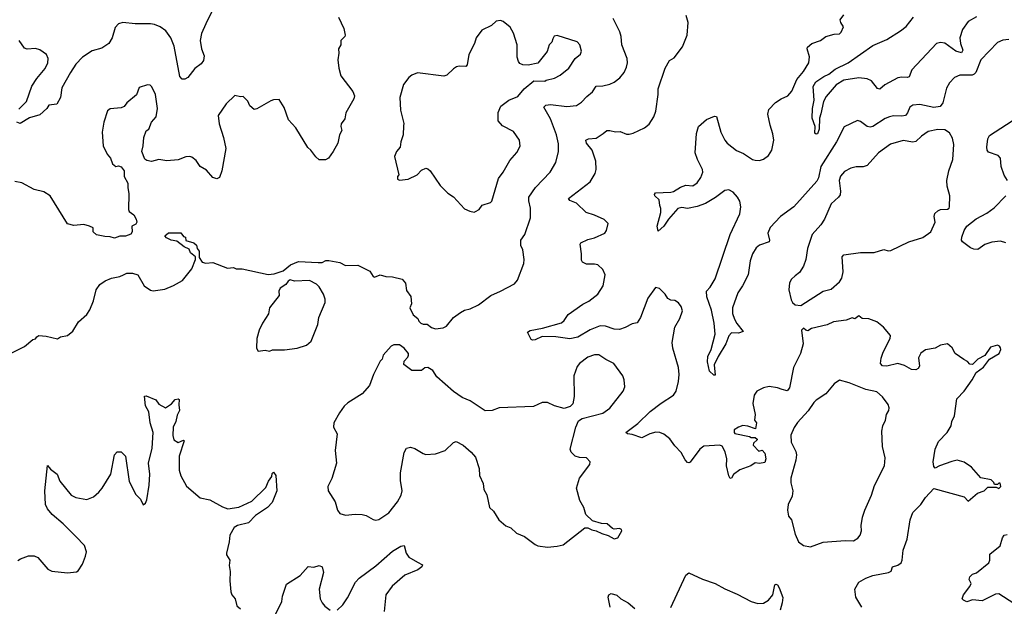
# Model space of a CAD drawing. Extents: x 1921360 to 2014538, y 768294 to 907744.
# Tile 359 of 412: x 1972381 to 1979495, y 872061 to 876296. Entities that reach past the tile are written whole.
import ezdxf

# ---------------------------------------------------------------- set-up
doc = ezdxf.new("R2010")
doc.units = 0

msp = doc.modelspace()

# ---------------------------------------------------------------- linework, layer by layer
at = {"layer": '0CON10XD'}
for points in [[(1973785, 876387.5), (1973724.6, 876265.4), (1973694.5, 876195), (1973685.6, 876145), (1973694.4, 876085), (1973714.3, 876035), (1973709.7, 876000.3), (1973692.4, 875977.6), (1973645, 875944.4), (1973595, 875878.8), (1973575, 875866.7), (1973555, 875866.7), (1973538, 875885), (1973496.2, 876105), (1973473.3, 876165), (1973435.7, 876215), (1973395, 876244.4), (1973355, 876262.1), (1973325, 876266.9), (1973215, 876265.3), (1973125, 876276.4), (1973093.6, 876266.4), (1973070.5, 876239.5), (1973048.9, 876165), (1973025, 876124.3), (1972975, 876091.1), (1972905, 876070), (1972835, 876025.7), (1972785.4, 875974.6), (1972746.9, 875915)], [(1972305, 873881.2), (1972414.2, 873935.8), (1972475, 873987.5), (1972495, 873992.5), (1972505, 874007.5), (1972520, 874015), (1972571.7, 874011.7), (1972655, 873992.5), (1972675, 874007.5), (1972725, 874016.7), (1972763.9, 874046.1), (1972806.7, 874115), (1972865, 874167.5), (1972888.3, 874201.7), (1972913.9, 874266.1), (1972934, 874345), (1972958.8, 874385), (1972998.3, 874411.7), (1973045, 874429.4), (1973105, 874442), (1973130, 874455), (1973153.9, 874466.1), (1973195, 874466.2), (1973233.6, 874453.6), (1973280, 874375), (1973325, 874344), (1973345, 874338.8), (1973428.8, 874351.2), (1973492.7, 874377.3), (1973555.9, 874414.1), (1973623.6, 874496.4), (1973650, 874565), (1973650, 874585), (1973615, 874612.5), (1973605, 874640), (1973570, 874655), (1973517, 874697), (1973475, 874703.3), (1973440.7, 874720.7), (1973430, 874735), (1973455, 874757.5), (1973545, 874757.5), (1973565, 874730), (1973577.5, 874725), (1973581.7, 874701.7), (1973640, 874685), (1973657, 874667), (1973662.5, 874645), (1973677.5, 874625), (1973678.3, 874578.3), (1973700, 874545), (1973725, 874537.5), (1973775, 874542.5), (1973881.7, 874501.7), (1973925, 874506.7), (1973945, 874497.5), (1973988.3, 874498.3), (1974175, 874456.2), (1974219.3, 874460.7), (1974285, 874482.5), (1974337.5, 874525), (1974395, 874550), (1974537, 874543), (1974565, 874542.5), (1974593.6, 874556.4), (1974615, 874556.7), (1974695, 874542.5), (1974735, 874522), (1974824.2, 874524.2), (1974910.5, 874480.5), (1974935, 874442.5), (1974945, 874437.5), (1974985, 874453.3), (1975025, 874441.2), (1975075, 874438.8), (1975145, 874422.5), (1975167.5, 874395), (1975175, 874340), (1975207.3, 874297.3), (1975212.5, 874245), (1975200, 874215), (1975224.2, 874164.2), (1975258.3, 874138.3), (1975265, 874120), (1975280, 874105), (1975297, 874097), (1975325, 874096.7), (1975355, 874073.3), (1975385, 874063.8), (1975439.3, 874070.7), (1975465, 874082.5), (1975515, 874146.7), (1975565, 874181.2), (1975595, 874198.8), (1975635, 874208.8), (1975695, 874238), (1975784.7, 874305.3), (1975854.2, 874335), (1975955, 874389.2), (1975976.9, 874415), (1976024.4, 874535), (1976026.7, 874565), (1976015.5, 874635.5), (1976002.5, 874665), (1976001.4, 874705), (1976031.2, 874745), (1976070.6, 874865), (1976070.9, 874935), (1976058.3, 874988.3), (1976058.9, 875015), (1976108.6, 875085), (1976213.3, 875195), (1976255.4, 875264.6), (1976274.4, 875345), (1976275, 875400), (1976259.6, 875465), (1976215, 875579.4), (1976167.1, 875665), (1976182.4, 875677.6), (1976215, 875683.2), (1976335, 875668.5), (1976405, 875677.1), (1976440.3, 875699.7), (1976477.8, 875742.2), (1976518.8, 875775), (1976546.7, 875815), (1976595, 875818.6), (1976645, 875831.4), (1976675.5, 875844.5), (1976716, 875875), (1976749.2, 875915), (1976765, 875952.5), (1976771.2, 875985), (1976768.8, 876015), (1976732.5, 876115), (1976727.5, 876175), (1976718.1, 876208.1), (1976668.1, 876305)], [(1974683.8, 876315), (1974721.7, 876231.7), (1974732.5, 876185), (1974730, 876175), (1974700, 876145), (1974700, 876115), (1974683.6, 876086.4), (1974686.7, 876055), (1974678.8, 876005), (1974685.8, 875945), (1974700.7, 875890.7), (1974787.3, 875777.3), (1974798.8, 875745), (1974793.8, 875725), (1974736.4, 875623.6), (1974729.5, 875580.5), (1974703.3, 875545), (1974700, 875525), (1974707.5, 875495), (1974691.2, 875465), (1974678.8, 875405), (1974646.1, 875343.9), (1974613, 875297), (1974590, 875285), (1974545, 875284), (1974521.2, 875305), (1974485, 875353.3), (1974462.7, 875372.7), (1974375.6, 875515.6), (1974322.4, 875572.4), (1974292, 875662), (1974255, 875720), (1974215, 875717.5), (1974195, 875710), (1974095, 875652.5), (1974075, 875647.5), (1974044.2, 875674.2), (1974028.3, 875708.3), (1973995, 875742.5), (1973975, 875740), (1973935, 875747.5), (1973872.7, 875687.3), (1973813.8, 875605), (1973822.5, 875545), (1973854, 875445), (1973870, 875365), (1973841.2, 875205), (1973823.9, 875156.1), (1973805, 875146.2), (1973775, 875156.2), (1973729.7, 875209.7), (1973685, 875236.2), (1973655, 875278.8), (1973625, 875303.3), (1973608.8, 875308.8), (1973580, 875305), (1973525.6, 875284.4)], [(1975665, 874906.7), (1975675, 874910), (1975700, 874925), (1975723, 874957), (1975782.5, 874975), (1975791.2, 874985), (1975840.3, 875149.7), (1975874, 875195), (1975921.2, 875278.8), (1975973.6, 875336.4), (1975996.1, 875383.9), (1975992.5, 875425), (1975949.3, 875489.3), (1975869.3, 875529.3), (1975837.5, 875565), (1975836.7, 875625), (1975857.7, 875672.3), (1975915, 875714), (1975979.1, 875740.9), (1976025, 875796), (1976095, 875853.3), (1976175, 875852.5), (1976185, 875860), (1976245, 875874), (1976285, 875894.2), (1976349.2, 875945), (1976393.3, 876015), (1976433.9, 876046.1), (1976438.8, 876068.8), (1976427.5, 876115), (1976407.5, 876135), (1976265, 876182.5), (1976243.6, 876176.4), (1976233.6, 876156.4), (1976226.1, 876133.9), (1976206.4, 876113.6), (1976191.2, 876065), (1976125, 875982.5), (1976055, 875966.7), (1976015, 875970), (1975995, 875980), (1975984.2, 875994.2), (1975976.2, 876025), (1975974.1, 876114.1), (1975948.8, 876198.8), (1975925, 876242.5), (1975875, 876283.3), (1975855, 876290), (1975822.5, 876285), (1975790, 876255), (1975720.7, 876219.3), (1975679.2, 876165), (1975666, 876125), (1975625.8, 876045), (1975615, 875970), (1975605, 875956.7), (1975555, 875960), (1975536.7, 875955), (1975515, 875942), (1975466.7, 875895), (1975445, 875888), (1975255, 875911.2), (1975215, 875896.2), (1975191.7, 875878.3), (1975155, 875827.5), (1975128.5, 875735), (1975132.2, 875642.2), (1975155.9, 875545.9), (1975155, 875530), (1975151.2, 875465), (1975133.8, 875415), (1975128.8, 875375), (1975104, 875345), (1975088.3, 875308.3), (1975120, 875175), (1975110, 875165), (1975110, 875145), (1975125, 875137.5), (1975186.4, 875143.6), (1975253.3, 875175), (1975285, 875210), (1975315, 875223.3), (1975329.5, 875219.5), (1975345.6, 875205.6), (1975418.8, 875098.8), (1975475, 875043.3), (1975515, 875016.7), (1975595, 874930), (1975633.9, 874913.9), (1975665, 874906.7)], [(1979115, 873105.6), (1979027.5, 873075), (1978995, 873057.5), (1978985, 873070), (1978980, 873105), (1978996, 873195), (1979020.3, 873249.7), (1979082, 873315), (1979111.2, 873365), (1979116.2, 873395), (1979135.8, 873435), (1979150.9, 873559.1), (1979203.8, 873615), (1979263.8, 873695), (1979290.5, 873749.5), (1979345, 873786.7), (1979387.5, 873845), (1979456.7, 873885), (1979468.8, 873915), (1979466.4, 873926.4), (1979459.3, 873939.3), (1979445, 873946.7), (1979395, 873931.2), (1979355, 873872.5), (1979303.8, 873845), (1979265, 873806.7), (1979245, 873810), (1979229.2, 873829.2), (1979201.7, 873841.7), (1979140, 873885), (1979117.9, 873927.9), (1979085, 873956.7), (1979035, 873946.7), (1978995, 873923.8), (1978925, 873912), (1978891.4, 873888.6), (1978876, 873855), (1978881.9, 873795), (1978872.2, 873777.8), (1978855, 873768.8), (1978825, 873769.7), (1978775, 873798.4), (1978725, 873814.7), (1978645, 873794.1), (1978615, 873797.3), (1978600.8, 873815), (1978605, 873852.5), (1978620, 873895), (1978671.2, 873995), (1978673.3, 874015), (1978621.2, 874075), (1978575, 874114), (1978515, 874136.7), (1978468.3, 874138.3), (1978445, 874157.5), (1978415, 874137.5), (1978395, 874142.5), (1978353, 874127), (1978260, 874115), (1978215.8, 874094.2), (1978103, 874067), (1978075, 874050), (1978060, 874055), (1978045, 874070), (1978030, 874055), (1978041.2, 873955), (1978023.2, 873886.8), (1977970.8, 873785), (1977942.4, 873637.6), (1977925, 873617.5), (1977890, 873625), (1977855, 873639.4), (1977795, 873648), (1977755, 873637.5), (1977707, 873613), (1977687.5, 873585), (1977678, 873525), (1977694.2, 873445), (1977691.2, 873405), (1977703.3, 873385), (1977698.3, 873341.7), (1977642.3, 873362.3), (1977605.4, 873365.4), (1977574, 873355), (1977543.3, 873335), (1977542.5, 873315), (1977548.3, 873308.3), (1977655, 873287.5), (1977665, 873280), (1977695, 873280), (1977708.3, 873268.3), (1977708.3, 873261.7), (1977681.7, 873238.3), (1977680, 873225), (1977721.7, 873181.7), (1977745, 873187.5), (1977765, 873166.2), (1977772.9, 873125), (1977765, 873098.8), (1977725, 873092), (1977695, 873097.5), (1977663.8, 873075), (1977583.2, 873046.8), (1977538, 873012), (1977525, 872986.7), (1977515, 872983.8), (1977505, 873002.5), (1977488.6, 873075), (1977490.8, 873125), (1977476.9, 873176.9), (1977456.1, 873216.1), (1977440, 873225), (1977325, 873216.2), (1977294.4, 873195.6), (1977225, 873102), (1977215, 873096.2), (1977205, 873098.8), (1977189.3, 873119.3), (1977161.2, 873171.2), (1977115, 873220), (1977079.4, 873269.4), (1977034.5, 873304.5), (1977005, 873315.7), (1976977, 873317), (1976933.3, 873305), (1976875, 873278.1), (1976805, 873302.5), (1976772.5, 873305), (1976760, 873315), (1976848.2, 873381.8), (1976935, 873467.8), (1977015, 873528.6), (1977105, 873586), (1977124.2, 873615), (1977141.9, 873685), (1977145.6, 873735), (1977140.6, 873785), (1977101.1, 873925), (1977095.8, 873965), (1977113.8, 874075), (1977151.7, 874138.3), (1977168.8, 874195), (1977161.2, 874225), (1977141.2, 874251.2), (1977115, 874268.8), (1977085, 874272), (1977063, 874283), (1977045, 874313.3), (1977002.5, 874355), (1976975, 874362.5), (1976920, 874285), (1976866, 874145), (1976842.3, 874107.7), (1976805, 874101.4), (1976755, 874073.6), (1976715, 874060.4), (1976675, 874062.3), (1976613.4, 874083.4), (1976575, 874084.6), (1976502.2, 874057.8), (1976412.5, 874005), (1976355, 873992.7), (1976255, 874005.4), (1976155, 874009.4), (1976105, 873984.3), (1976085, 873981.2), (1976076.2, 873986.2), (1976050, 874040), (1976068.6, 874051.4), (1976158.3, 874068.3), (1976295, 874108), (1976315.6, 874124.4), (1976343.5, 874166.5), (1976448.8, 874241.2), (1976493.8, 874265), (1976558, 874315), (1976596.7, 874375), (1976611.2, 874455), (1976595, 874492.5), (1976557.5, 874525), (1976535, 874531.2), (1976475, 874530), (1976446.7, 874545), (1976439.3, 874559.3), (1976440, 874605), (1976430, 874675), (1976435.9, 874684.1), (1976485, 874710), (1976535, 874722), (1976607.5, 874755), (1976621.2, 874775), (1976632.5, 874825), (1976603.9, 874853.9), (1976535, 874885.7), (1976473.4, 874903.4), (1976405, 874972.5), (1976355, 874991.2), (1976346.7, 875005), (1976502, 875125), (1976538.8, 875185), (1976546.2, 875215), (1976544.3, 875275), (1976516.7, 875355), (1976476, 875405), (1976471.2, 875425), (1976490, 875435), (1976545, 875441.4), (1976596.6, 875473.4), (1976622.5, 875495), (1976645, 875496), (1976686.1, 875486.1), (1976718.3, 875488.3), (1976765, 875470), (1976785, 875468.8), (1976813.9, 875476.1), (1976895, 875516), (1976929.4, 875540.6), (1976962.5, 875595), (1976978.1, 875635), (1976994.4, 875755), (1976993.4, 875796.6), (1977043.4, 875946.6), (1977075, 876000), (1977109.7, 876020.3), (1977170.5, 876099.5), (1977203.8, 876185), (1977210, 876275), (1977196, 876325)], [(1979528.3, 876151.7), (1979485, 876147.5), (1979445, 876131.2), (1979325, 876005.7), (1979288.9, 875915), (1979277.7, 875902.3), (1979263.5, 875896.5), (1979173.7, 875896.3), (1979135, 875879.2), (1979099.4, 875840.6), (1979077.8, 875802.2), (1979051.8, 875695), (1979030.5, 875669.5), (1978985, 875661.2), (1978885, 875683.8), (1978835, 875679.4), (1978812.9, 875665), (1978796.1, 875623.9), (1978780, 875605), (1978755, 875598.2), (1978695, 875601.2), (1978665, 875594.5), (1978635, 875582.7), (1978545, 875525.5), (1978525, 875520.5), (1978505, 875524.4), (1978455, 875561.2), (1978435, 875568.8), (1978338.3, 875521.7), (1978283.3, 875415), (1978169.6, 875235), (1978152.1, 875155), (1978140.1, 875129.9), (1977974, 874946), (1977877.1, 874875), (1977804.4, 874795), (1977785.6, 874755), (1977798.6, 874705), (1977795, 874691.2), (1977725, 874668.9), (1977701.1, 874648.9), (1977675.4, 874604.6), (1977658.2, 874555), (1977643.1, 874455), (1977602.9, 874375), (1977569.4, 874325), (1977531.9, 874215), (1977531.1, 874175), (1977544.4, 874135), (1977562, 874102), (1977607.5, 874045), (1977575, 874032.9), (1977525, 874036), (1977505, 874013.8), (1977483.1, 873955), (1977427.5, 873865), (1977398.8, 873805), (1977405, 873730), (1977395, 873730), (1977365, 873758.8), (1977350, 873825), (1977352.9, 873865), (1977376.2, 873915), (1977405.4, 874024.6), (1977397.6, 874105), (1977378.2, 874198.2), (1977344.7, 874294.7), (1977342.5, 874335), (1977369.4, 874365), (1977405.3, 874424.7), (1977513.8, 874745), (1977583.3, 874895), (1977591.9, 874945), (1977584.4, 874985), (1977567.8, 875015), (1977535, 875050), (1977505, 875067.3), (1977475, 875063.6), (1977408.3, 875011.7), (1977335, 874970), (1977275, 874947.9), (1977205, 874933.5), (1977165, 874941.1), (1977135, 874932.5), (1977067.5, 874855), (1977035, 874806.2), (1976995, 874770), (1976986.2, 874805), (1977014.3, 874905), (1977013.8, 874933.8), (1977006.2, 874955), (1977001.2, 874995), (1976970, 875025), (1976966.7, 875035), (1976974.3, 875045.7), (1977085, 875050), (1977105, 875056), (1977155, 875087.5), (1977195, 875101.2), (1977245, 875097.5), (1977275, 875118.8), (1977302.4, 875157.6), (1977315.5, 875194.5), (1977314.4, 875215), (1977277, 875287), (1977262, 875335), (1977270, 875475), (1977285.9, 875524.1), (1977344.2, 875575.8), (1977400.7, 875599.3), (1977415.9, 875595.9), (1977445.7, 875485), (1977475, 875426.2), (1977492.5, 875405), (1977560.6, 875350.6), (1977610.3, 875330.3), (1977675, 875286), (1977695, 875280.8), (1977725, 875280), (1977755, 875288.8), (1977790, 875315), (1977816, 875355), (1977830, 875425), (1977823, 875473), (1977804.3, 875535), (1977787.3, 875612.7), (1977793.2, 875646.8), (1977841.2, 875698.8), (1977882.5, 875725), (1977930, 875745), (1977960.9, 875779.1), (1977996.7, 875865), (1978045, 875921.9), (1978081.5, 875985), (1978087.6, 876027.6), (1978070, 876085), (1978072.8, 876097.2), (1978105, 876122.9), (1978166, 876145), (1978205, 876174), (1978265, 876192), (1978303.6, 876193.6), (1978316.2, 876205), (1978333.3, 876245), (1978313.3, 876275), (1978310, 876295), (1978335, 876330)], [(1978169.5, 875615), (1978160.5, 875585), (1978157.9, 875505), (1978145, 875472), (1978135, 875468.8), (1978126.1, 875476.1), (1978127.5, 875525), (1978105.6, 875585), (1978108.8, 875655), (1978122.2, 875715), (1978114.6, 875814.6), (1978132.9, 875847.1), (1978190.8, 875885), (1978228.3, 875901.7), (1978271.8, 875938.2), (1978366.3, 875983.7), (1978545, 876109.1), (1978645, 876151.8), (1978745.3, 876214.7), (1978785, 876247.5), (1978840, 876315)], [(1979295, 876316.7), (1979235, 876283.1), (1979192.5, 876225), (1979173.6, 876165), (1979178.5, 876125), (1979196, 876075), (1979185, 876057.5), (1979145, 876067.9), (1979065, 876125.7), (1979035, 876131.4), (1979005, 876123.1), (1978827.8, 875935), (1978806.7, 875883.3), (1978795, 875878.1), (1978755, 875882), (1978725, 875875.9), (1978631.9, 875825), (1978595, 875794.2), (1978579.1, 875799.1), (1978535.6, 875855), (1978505, 875868.4), (1978445, 875875.4), (1978335, 875858.8), (1978280, 875825), (1978208.9, 875741.1), (1978188.8, 875705), (1978169.5, 875615)], [(1972375, 875650), (1972428.8, 875705), (1972468, 875815), (1972505, 875871.2), (1972565, 875943.8), (1972584, 875985), (1972585.9, 876015.9), (1972575, 876043.3), (1972525, 876079.2), (1972495, 876088.1), (1972435, 876082.7), (1972415, 876089.4), (1972378, 876145)], [(1972746.9, 875915), (1972684, 875805), (1972676, 875735), (1972650, 875685), (1972591.7, 875678.3), (1972575.9, 875654.1), (1972525, 875608), (1972452.3, 875587.7), (1972385, 875546.2), (1972360, 875555)], [(1973525.6, 875284.4), (1973445, 875276), (1973385, 875287.5), (1973332.5, 875272.5), (1973298.3, 875278.3), (1973285, 875290), (1973264, 875345), (1973273.8, 875385), (1973278, 875445), (1973295, 875492.5), (1973314, 875506), (1973333.8, 875555), (1973365.9, 875594.1), (1973376, 875655), (1973362, 875755), (1973335, 875811.2), (1973322.7, 875822.7), (1973305, 875826.2), (1973245, 875806.7), (1973225.6, 875754.4), (1973154.1, 875695.9), (1973135, 875670), (1973115, 875660), (1973035, 875653.3), (1973015, 875637.5), (1972988.8, 875555), (1972977.5, 875485), (1972984.2, 875385), (1973013.8, 875325), (1973036, 875295), (1973051.2, 875255), (1973075, 875236.7), (1973095, 875240), (1973113.6, 875233.6), (1973136.7, 875205), (1973136.7, 875165), (1973162.5, 875115), (1973161.2, 875085), (1973169.5, 875039.5), (1973166.2, 874926.2), (1973172, 874912), (1973205, 874887.5), (1973223.3, 874855), (1973227.5, 874835), (1973219.3, 874820.7), (1973190, 874805), (1973192.5, 874765), (1973183, 874747), (1973145.9, 874734.1), (1973105, 874733.3), (1973065, 874718.8), (1973035, 874728.8), (1972995, 874730), (1972935, 874742.5), (1972911.2, 874765), (1972912.5, 874792.5), (1972885, 874806), (1972845, 874816.2), (1972771.2, 874811.2), (1972725, 874823.3), (1972601.2, 875025), (1972555, 875054), (1972485, 875070), (1972395, 875118.8), (1972345, 875128)], [(1978025, 874232.5), (1978185, 874336.7), (1978245, 874351.2), (1978305, 874403.3), (1978320.5, 874429.5), (1978330, 874475), (1978324.2, 874585), (1978335, 874598.8), (1978455.7, 874614.3), (1978555, 874614.2), (1978624.2, 874635.8), (1978655, 874628), (1978675, 874630), (1978805, 874692.5), (1978906.8, 874723.2), (1978965, 874763.8), (1978995.5, 874834.5), (1978988.5, 874875), (1978992.3, 874897.7), (1979013.8, 874916.2), (1979035, 874924.4), (1979085, 874928), (1979095.6, 874934.4), (1979099.2, 874945), (1979101.9, 875025), (1979082.5, 875095), (1979079.2, 875135), (1979094.2, 875205), (1979122.6, 875287.4), (1979130.9, 875395), (1979121.7, 875441.7), (1979099.6, 875479.6), (1979065, 875500), (1979015, 875503.6), (1978945, 875487.9), (1978897.1, 875455), (1978855, 875415.7), (1978835, 875412.5), (1978765, 875424), (1978672, 875398), (1978585, 875334.3), (1978505, 875244.3), (1978475, 875233.3), (1978425, 875233.1), (1978385, 875224.5), (1978340.4, 875199.6), (1978312.6, 875167.4), (1978300.7, 875135), (1978312.1, 875057.9), (1978307.9, 875032.1), (1978297.5, 875015), (1978244.5, 874965.5), (1978196.9, 874855), (1978170, 874815), (1978107.8, 874745), (1978073.6, 874643.6), (1978060, 874565), (1978043, 874517), (1978015, 874470), (1977984.3, 874445.7), (1977957.7, 874422.3), (1977944.1, 874395.9), (1977938.8, 874345), (1977953.9, 874273.9), (1977963.9, 874253.9), (1977985, 874237.5), (1978025, 874232.5)], [(1979517.1, 875135), (1979493.4, 875173.4), (1979472.5, 875235), (1979466.8, 875296.8), (1979450, 875315), (1979379.7, 875339.7), (1979370, 875355), (1979369.4, 875375), (1979375.6, 875435), (1979389.1, 875460.9), (1979552.5, 875565)], [(1979505, 874685.8), (1979467.8, 874697.8), (1979405, 874689.1), (1979355, 874673.5), (1979303.8, 874636.2), (1979275, 874638.9), (1979249.6, 874649.6), (1979192.4, 874692.4), (1979186, 874705), (1979187.1, 874725), (1979205.6, 874775), (1979224.3, 874805), (1979292, 874858), (1979369.9, 874900.1), (1979422.7, 874937.3), (1979506.9, 875025)], [(1974185, 873903.3), (1974207, 873913), (1974295, 873912.9), (1974385, 873924.2), (1974453.9, 873946.1), (1974485.8, 873974.2), (1974536, 874095), (1974542.9, 874145), (1974588.8, 874255), (1974588.3, 874278.3), (1974576.2, 874315), (1974545, 874367.5), (1974525, 874387.5), (1974473.6, 874413.6), (1974367.3, 874407.3), (1974335, 874416.7), (1974320.7, 874409.3), (1974302.5, 874385), (1974262, 874358), (1974253.3, 874335), (1974256.2, 874305), (1974186.2, 874215), (1974177.7, 874172.3), (1974134.1, 874105.9), (1974111.2, 874055), (1974093.8, 873995), (1974091.2, 873925), (1974103.6, 873903.6), (1974155, 873911.2), (1974185, 873903.3)], [(1976195, 872488.8), (1976265, 872494.3), (1976306.7, 872505), (1976465, 872627.5), (1976485, 872627.5), (1976513.6, 872613.6), (1976547, 872607), (1976586.1, 872586.1), (1976633.3, 872573.3), (1976675, 872548.8), (1976702.5, 872555), (1976732.5, 872605), (1976730, 872615), (1976715, 872622.5), (1976675, 872617.5), (1976663, 872623), (1976625, 872656.7), (1976585, 872660), (1976518.3, 872678.3), (1976471.2, 872725), (1976455.7, 872775), (1976428.6, 872825), (1976404.4, 872915), (1976425.7, 872985), (1976500, 873085), (1976502.5, 873105), (1976475, 873133.3), (1976425, 873136), (1976395, 873146), (1976366.2, 873175), (1976358, 873195), (1976399.2, 873355), (1976418.8, 873401.2), (1976444.2, 873415.8), (1976593.3, 873455), (1976645, 873490.8), (1976742, 873615), (1976752, 873645), (1976748.8, 873695), (1976738.8, 873725), (1976673.8, 873815), (1976615, 873842), (1976565, 873876), (1976535, 873877.5), (1976485, 873859.2), (1976426.7, 873815), (1976407.7, 873792.3), (1976384.1, 873725.9), (1976386, 873575), (1976376.4, 873523.6), (1976357, 873503), (1976315, 873490), (1976245, 873508.8), (1976195, 873532.5), (1976155, 873532.5), (1976093, 873503), (1975845, 873492.9), (1975795, 873475.8), (1975745, 873472.5), (1975635.5, 873545.5), (1975578.6, 873568.6), (1975515, 873611.2), (1975395, 873717.5), (1975365, 873762.5), (1975330, 873785), (1975308.3, 873781.7), (1975285, 873763.3), (1975213, 873763), (1975156.7, 873806.7), (1975159.3, 873830.7), (1975185, 873860), (1975190, 873875), (1975190, 873885), (1975157.5, 873925), (1975125, 873947.5), (1975085, 873947.5), (1975065, 873940), (1975007.5, 873875), (1975000, 873845), (1974985, 873830), (1974936.2, 873735), (1974907.5, 873655), (1974854.3, 873595.7), (1974750.9, 873529.1), (1974726.2, 873505), (1974691.7, 873458.3), (1974650.8, 873385), (1974649.2, 873355), (1974674, 873305), (1974660.6, 873185), (1974670, 873095), (1974635.5, 872984.5), (1974607.5, 872925), (1974610, 872895), (1974661.2, 872815), (1974678, 872755), (1974695, 872732), (1974735, 872720), (1974805, 872726.9), (1974855, 872724.3), (1974885, 872716), (1974935, 872688.8), (1974955, 872683.8), (1974975, 872688.8), (1975048, 872735), (1975111.4, 872815), (1975137.6, 872862.4), (1975144.2, 872895), (1975131.7, 872968.3), (1975132, 873025), (1975157.7, 873172.3), (1975175, 873202.5), (1975205, 873210), (1975235, 873201.2), (1975295, 873164), (1975315, 873158), (1975385, 873161.2), (1975454.1, 873185.9), (1975515, 873243.3), (1975535, 873250), (1975585, 873223.3), (1975642.5, 873175), (1975675, 873137.5), (1975701.2, 873055), (1975703.3, 873005), (1975728.8, 872948.8), (1975734.2, 872904.2), (1975757, 872867), (1975776.2, 872775), (1975805, 872748.8), (1975842.5, 872685), (1975892.7, 872642.7), (1975928.3, 872628.3), (1975970.3, 872590.3), (1976027.5, 872565), (1976105, 872506.7), (1976125, 872498.8), (1976195, 872488.8)], [(1978095, 872490), (1978185, 872523.8), (1978345, 872536.7), (1978405, 872533.3), (1978437.7, 872552.3), (1978453.3, 872575), (1978463.3, 872605), (1978460, 872645), (1978470, 872705), (1978486.7, 872755), (1978536.4, 872863.6), (1978556.1, 872933.9), (1978628.8, 873075), (1978633, 873133), (1978613.8, 873215), (1978610, 873325), (1978616.1, 873363.9), (1978636.7, 873405), (1978643.8, 873445), (1978660, 873475), (1978663.3, 873495), (1978655, 873517.5), (1978615, 873572.5), (1978575, 873608.8), (1978495, 873626.2), (1978375, 873673.8), (1978305, 873692.5), (1978265, 873666.7), (1978205.6, 873594.4), (1978135, 873549.2), (1978117.9, 873532.1), (1978076.7, 873473.3), (1978001.7, 873388.3), (1977977.6, 873352.4), (1977952.7, 873297.3), (1977955.6, 873245), (1977987.8, 873177.8), (1977992.5, 873155), (1977987.5, 873115), (1977952.5, 872985), (1977952.7, 872952.7), (1977966, 872895), (1977962.5, 872855), (1977934.2, 872795), (1977929.2, 872755), (1977935, 872712.5), (1977957.1, 872685), (1977985, 872582.5), (1978007.7, 872527.7), (1978045, 872500), (1978095, 872490)], [(1972368.3, 872391.7), (1972385.8, 872404.2), (1972444.3, 872425.7), (1972485, 872425.8), (1972512.3, 872412.3), (1972585, 872330), (1972613.3, 872315), (1972726.6, 872303.4), (1972790.5, 872309.5), (1972802.3, 872317.7), (1972833.9, 872366.1), (1972857, 872423), (1972862.5, 872455), (1972848.9, 872498.9), (1972786, 872566), (1972695, 872657.5), (1972616.2, 872725), (1972582, 872765), (1972566.2, 872795), (1972562.5, 872895), (1972581.7, 873078.3), (1972602.3, 873052.3), (1972652.5, 873015), (1972670, 872965), (1972753.2, 872863.2), (1972785.8, 872845.8), (1972865, 872833.3), (1972915, 872851.2), (1972953.3, 872885), (1972975.8, 872914.2), (1973038.8, 873015), (1973066.7, 873155), (1973085, 873176.7), (1973113.3, 873176.7), (1973146, 873145), (1973172.7, 872962.7), (1973219.3, 872869.3), (1973252.5, 872835), (1973273.6, 872793.6), (1973290, 872805), (1973299.3, 872830.7), (1973316.2, 872935), (1973321.2, 873015), (1973311.2, 873095), (1973337.7, 873202.3), (1973345.7, 873315), (1973323.3, 873385), (1973313.8, 873465), (1973288.8, 873508.8), (1973283, 873577), (1973295, 873580), (1973365, 873552.5), (1973385, 873520), (1973435, 873493.3), (1973477.7, 873522.3), (1973505, 873553.3), (1973525, 873560), (1973533, 873553), (1973530, 873515), (1973535.8, 873475), (1973518.3, 873441.7), (1973508, 873395), (1973488.8, 873355), (1973488, 873295), (1973493.9, 873263.9), (1973525, 873242.5), (1973565, 873260), (1973570, 873255), (1973531.8, 873145), (1973532.9, 873045), (1973545, 873002.5), (1973585, 872927.5), (1973685, 872843.3), (1973755, 872829.2), (1973845, 872778.5), (1973885, 872763.6), (1973963, 872777), (1974058.9, 872821.1), (1974160.3, 872919.7), (1974177.5, 872965), (1974201.7, 872998.3), (1974205, 873020), (1974215, 873030), (1974232.5, 873005), (1974239.2, 872895), (1974205, 872811.2), (1974171.2, 872775), (1974085, 872716.9), (1974035, 872664.4), (1973955, 872644), (1973930.3, 872629.7), (1973898.9, 872575), (1973894.4, 872525.6), (1973873.8, 872445), (1973875, 872432.5), (1973898, 872395), (1973894, 872355), (1973901.2, 872311.2), (1973899.2, 872245), (1973905.6, 872165.6), (1973914.3, 872144.3), (1973938, 872115), (1973950, 872065), (1973975, 872043.8)], [(1978465.8, 872055.8), (1978423.3, 872126.7), (1978416, 872185), (1978444.5, 872235.5), (1978493.3, 872265), (1978545, 872282.9), (1978657.5, 872305), (1978676.7, 872315), (1978687.5, 872345), (1978725, 872357.5), (1978750, 872375), (1978757.5, 872395), (1978764.5, 872465.5), (1978792.5, 872545), (1978815.8, 872684.2), (1978835, 872737.5), (1978893, 872797), (1978925, 872846.7), (1978985, 872912.5), (1979205, 872852.5), (1979235, 872820), (1979301.7, 872878.3), (1979350, 872895), (1979375, 872920), (1979435, 872920), (1979455, 872912.5), (1979470, 872925), (1979465, 872950), (1979455, 872950), (1979445, 872940), (1979425, 872940), (1979420, 872955), (1979400, 872975), (1979325, 872987.5), (1979258.8, 873065), (1979205, 873102), (1979154.3, 873115.7), (1979115, 873105.6)], [(1979565, 872082.5), (1979455, 872150), (1979432.3, 872147.7), (1979335, 872101.2), (1979265, 872108.8), (1979225, 872093.3), (1979200, 872105), (1979190, 872115), (1979200, 872145), (1979245, 872203.3), (1979256.2, 872225), (1979242, 872255), (1979246, 872275), (1979265, 872292.5), (1979295, 872302.5), (1979382, 872375), (1979389.3, 872395), (1979391.4, 872438.6), (1979465, 872496.7), (1979482, 872555), (1979495, 872573.8), (1979515, 872579.2)], [(1974675, 872033.8), (1974715, 872071.2), (1974748.3, 872121.7), (1974808.2, 872235), (1974834.4, 872265), (1974955, 872354.4), (1975075, 872458.8), (1975135, 872496.2), (1975159.3, 872499.3), (1975174, 872445), (1975191.2, 872415), (1975255, 872378.8), (1975290, 872360), (1975287.5, 872345), (1975256.7, 872325), (1975164.5, 872285.5), (1975072.4, 872207.6), (1975026.6, 872143.4), (1975013.2, 872023.2)], [(1974228.6, 872001.4), (1974274.3, 872095), (1974280, 872135), (1974309.3, 872220.7), (1974406.2, 872283.8), (1974465, 872347.5), (1974505, 872343.3), (1974545, 872356.7), (1974566.1, 872346.1), (1974575.9, 872304.1), (1974544.2, 872185), (1974552.5, 872115), (1974565, 872086.7), (1974585, 872063.3), (1974625, 872033.3)], [(1977085, 872052.5), (1977194, 872285), (1977215, 872303.8), (1977315, 872258), (1977405, 872226.2), (1977475, 872186.2), (1977565, 872148), (1977665, 872095.8), (1977715, 872081.4), (1977755.7, 872084.3), (1977791.2, 872105), (1977822, 872145), (1977837.5, 872215), (1977845, 872220), (1977855, 872216.7), (1977869.2, 872195), (1977895.5, 872125.5), (1977891.1, 872085), (1977875.9, 872034.1)], [(1976646.2, 872055), (1976632, 872128), (1976637.5, 872145), (1976655, 872153.3), (1976695, 872142.5), (1976723.9, 872113.9), (1976776.7, 872085), (1976825, 872046.2)]]:
    msp.add_lwpolyline(points, dxfattribs=at)

doc.saveas('drawing.dxf')
